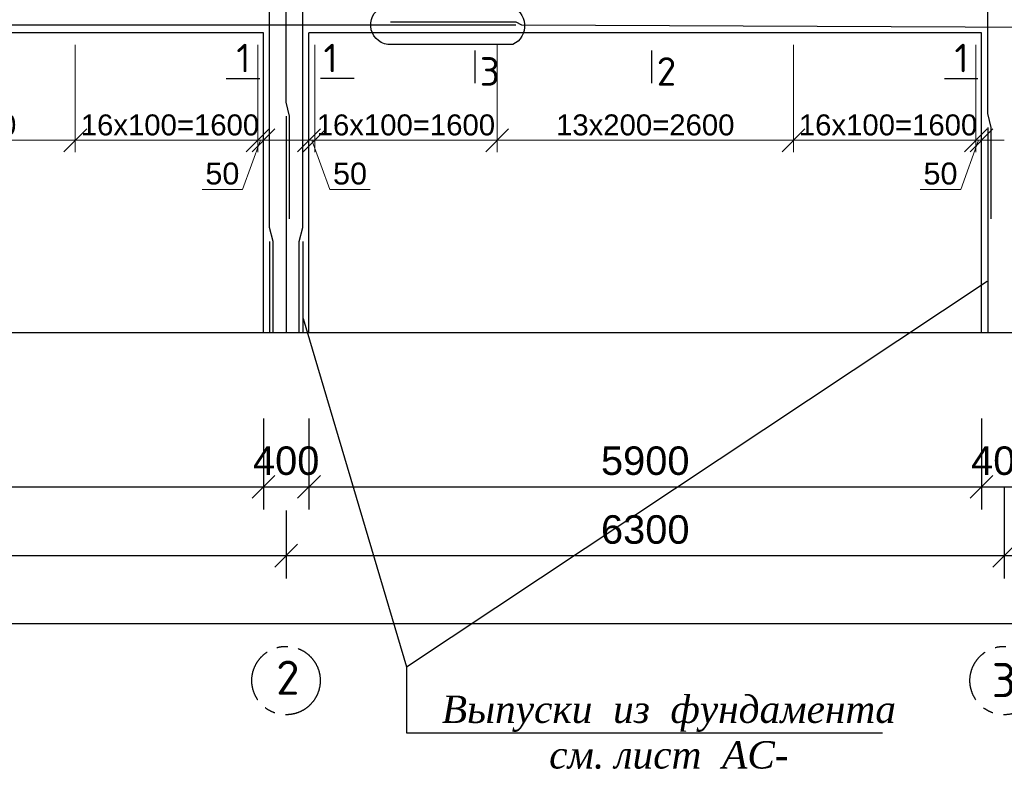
# Model space of a CAD drawing. Header units: millimetres. Extents: x 2063114 to 14983986, y -126020516 to 213791.
# Tile 531 of 656: x 2331619 to 2340257, y -439862 to -433284. Entities that reach past the tile are written whole.
import ezdxf

# ---------------------------------------------------------------- set-up
doc = ezdxf.new("R2010")
doc.units = ezdxf.units.MM
doc.linetypes.add('ACAD_ISO10W100', pattern=[18, 12, -3, 0, -3])
doc.linetypes.add('осевая', pattern=[50.8, 31.75, -6.35, 6.35, -6.35])
doc.layers.get('Defpoints').update_dxf_attribs({"color": 6, "lineweight": 35})
doc.layers.add('пунктир', color=1, linetype='ACAD_ISO10W100')
doc.layers.add('РАЗМЕР АР', color=150, linetype='Continuous', lineweight=20)
doc.styles.add('seviyorum', font='times.ttf')
doc.styles.get("Standard").update_dxf_attribs({"font": 'arial.ttf'})
doc.styles.add('СПДС', font='isocpeur.ttf')
doc.dimstyles.new('1-100', dxfattribs={"dimtxt": 300, "dimasz": 250, "dimexe": 130, "dimexo": 130, "dimgap": 50, "dimtad": 1, "dimdec": 0, "dimtxsty": 'seviyorum', "dimblk": 'OBLIQUE', "dimcen": 250, "dimdle": 125, "dimclrd": 256, "dimclre": 256, "dimclrt": 256, "dimadec": 0, "dimazin": 0, "dimtfac": 1, "dimtdec": 0, "dimtmove": 1, "dimatfit": 3, "dimldrblk": 'OBLIQUE', "dimfxl": 200, "dimlwd": -1, "dimlwe": -1, "dimarcsym": 0})
doc.dimstyles.new('STANDARD$0', dxfattribs={"dimtxt": 250, "dimasz": 200, "dimexe": 200, "dimexo": 300, "dimgap": 100, "dimtad": 1, "dimdec": 0, "dimzin": 1, "dimdsep": 46, "dimtxsty": 'Standard', "dimblk1": 'OBLIQUE', "dimblk2": 'OBLIQUE', "dimsah": 1, "dimcen": 2.5, "dimdle": 200, "dimadec": 0, "dimazin": 0, "dimtfac": 1, "dimtdec": 0, "dimtmove": 0, "dimatfit": 3, "dimldrblk": 'OBLIQUE', "dimfxl": 600, "dimfxlon": 1, "dimtolj": 1, "dimtzin": 1, "dimarcsym": 0})

# ---------------------------------------------------------------- blocks, each defined once
blk = doc.blocks.new('_Oblique')
at = {"color": 0, "linetype": 'ByBlock', "lineweight": -2}
blk.add_line((-0.5, -0.5), (0.5, 0.5), dxfattribs=at)
blk = doc.blocks.new('*D1951')
at = {"layer": 'Defpoints', "color": 0, "lineweight": 30, "ltscale": 150, "transparency": 16777216}
for p in [(2327856.6, -436380.4), (2333756.6, -436380.4), (2333756.6, -437382.9)]:
    blk.add_point(p, dxfattribs=at)
at = {"layer": 'РАЗМЕР АР', "color": 0, "lineweight": -2, "ltscale": 150, "transparency": 16777216}
for p, q in [((2327856.6, -436782.9), (2327856.6, -437582.9)), ((2333756.6, -436782.9), (2333756.6, -437582.9)), ((2327656.6, -437382.9), (2333956.6, -437382.9))]:
    blk.add_line(p, q, dxfattribs=at)
at = {"layer": 'РАЗМЕР АР', "color": 0, "lineweight": -2, "ltscale": 150, "transparency": 16777216, "xscale": 200, "yscale": 200, "zscale": 200, "rotation": 180}
blk.add_blockref('_Oblique', (2327856.6, -437382.9), dxfattribs=at)
at = {"layer": 'РАЗМЕР АР', "color": 0, "lineweight": -2, "ltscale": 150, "transparency": 16777216, "xscale": 200, "yscale": 200, "zscale": 200}
blk.add_blockref('_Oblique', (2333756.6, -437382.9), dxfattribs=at)
at = {"layer": 'РАЗМЕР АР', "color": 0, "ltscale": 150, "transparency": 16777216, "insert": (2330806.6, -437155.2), "char_height": 250, "attachment_point": 5}
blk.add_mtext('\\A1;5900', dxfattribs=at)
blk = doc.blocks.new('*D1952')
at = {"layer": 'Defpoints', "color": 0, "lineweight": 30, "ltscale": 150, "transparency": 16777216}
for p in [(2334156.6, -436380.4), (2340056.6, -436380.4), (2340056.6, -437382.9)]:
    blk.add_point(p, dxfattribs=at)
at = {"layer": 'РАЗМЕР АР', "color": 0, "lineweight": -2, "ltscale": 150, "transparency": 16777216}
for p, q in [((2334156.6, -436782.9), (2334156.6, -437582.9)), ((2340056.6, -436782.9), (2340056.6, -437582.9)), ((2333956.6, -437382.9), (2340256.6, -437382.9))]:
    blk.add_line(p, q, dxfattribs=at)
at = {"layer": 'РАЗМЕР АР', "color": 0, "lineweight": -2, "ltscale": 150, "transparency": 16777216, "xscale": 200, "yscale": 200, "zscale": 200, "rotation": 180}
blk.add_blockref('_Oblique', (2334156.6, -437382.9), dxfattribs=at)
at = {"layer": 'РАЗМЕР АР', "color": 0, "lineweight": -2, "ltscale": 150, "transparency": 16777216, "xscale": 200, "yscale": 200, "zscale": 200}
blk.add_blockref('_Oblique', (2340056.6, -437382.9), dxfattribs=at)
at = {"layer": 'РАЗМЕР АР', "color": 0, "ltscale": 150, "transparency": 16777216, "insert": (2337106.6, -437155.2), "char_height": 250, "attachment_point": 5}
blk.add_mtext('\\A1;5900', dxfattribs=at)
blk = doc.blocks.new('*D1908')
at = {"layer": 'Defpoints', "color": 0, "lineweight": 30, "ltscale": 150, "transparency": 16777216}
for p in [(2340056.6, -436380.4), (2340456.6, -436380.4), (2340456.6, -437382.9)]:
    blk.add_point(p, dxfattribs=at)
at = {"layer": 'РАЗМЕР АР', "color": 0, "lineweight": -2, "ltscale": 150, "transparency": 16777216}
for p, q in [((2340056.6, -436782.9), (2340056.6, -437582.9)), ((2340456.6, -436782.9), (2340456.6, -437582.9)), ((2339856.6, -437382.9), (2340656.6, -437382.9))]:
    blk.add_line(p, q, dxfattribs=at)
at = {"layer": 'РАЗМЕР АР', "color": 0, "lineweight": -2, "ltscale": 150, "transparency": 16777216, "xscale": 200, "yscale": 200, "zscale": 200, "rotation": 180}
blk.add_blockref('_Oblique', (2340056.6, -437382.9), dxfattribs=at)
at = {"layer": 'РАЗМЕР АР', "color": 0, "lineweight": -2, "ltscale": 150, "transparency": 16777216, "xscale": 200, "yscale": 200, "zscale": 200}
blk.add_blockref('_Oblique', (2340456.6, -437382.9), dxfattribs=at)
at = {"layer": 'РАЗМЕР АР', "color": 0, "ltscale": 150, "transparency": 16777216, "insert": (2340256.6, -437155.2), "char_height": 250, "attachment_point": 5}
blk.add_mtext('\\A1;400', dxfattribs=at)
blk = doc.blocks.new('*D2026')
at = {"layer": 'Defpoints', "color": 0, "lineweight": 30, "ltscale": 150, "transparency": 16777216}
for p in [(2340256.6, -436030.7), (2348256.6, -436030.7), (2348256.6, -437986.7)]:
    blk.add_point(p, dxfattribs=at)
at = {"layer": 'РАЗМЕР АР', "color": 0, "lineweight": -2, "ltscale": 150, "transparency": 16777216}
for p, q in [((2340256.6, -437386.7), (2340256.6, -438186.7)), ((2348256.6, -437386.7), (2348256.6, -438186.7)), ((2340056.6, -437986.7), (2348456.6, -437986.7))]:
    blk.add_line(p, q, dxfattribs=at)
at = {"layer": 'РАЗМЕР АР', "color": 0, "lineweight": -2, "ltscale": 150, "transparency": 16777216, "xscale": 200, "yscale": 200, "zscale": 200, "rotation": 180}
blk.add_blockref('_Oblique', (2340256.6, -437986.7), dxfattribs=at)
at = {"layer": 'РАЗМЕР АР', "color": 0, "lineweight": -2, "ltscale": 150, "transparency": 16777216, "xscale": 200, "yscale": 200, "zscale": 200}
blk.add_blockref('_Oblique', (2348256.6, -437986.7), dxfattribs=at)
at = {"layer": 'РАЗМЕР АР', "color": 0, "ltscale": 150, "transparency": 16777216, "insert": (2344256.6, -437759.1), "char_height": 250, "attachment_point": 5}
blk.add_mtext('\\A1;8000', dxfattribs=at)
blk = doc.blocks.new('*D1910')
at = {"layer": 'Defpoints', "color": 0, "lineweight": 30, "ltscale": 150, "transparency": 16777216}
for p in [(2327656.6, -437290.7), (2333956.6, -437290.7), (2333956.6, -437986.7)]:
    blk.add_point(p, dxfattribs=at)
at = {"layer": 'РАЗМЕР АР', "color": 0, "lineweight": -2, "ltscale": 150, "transparency": 16777216}
for p, q in [((2327656.6, -437590.7), (2327656.6, -438186.7)), ((2333956.6, -437590.7), (2333956.6, -438186.7)), ((2327456.6, -437986.7), (2334156.6, -437986.7))]:
    blk.add_line(p, q, dxfattribs=at)
at = {"layer": 'РАЗМЕР АР', "color": 0, "lineweight": -2, "ltscale": 150, "transparency": 16777216, "xscale": 200, "yscale": 200, "zscale": 200, "rotation": 180}
blk.add_blockref('_Oblique', (2327656.6, -437986.7), dxfattribs=at)
at = {"layer": 'РАЗМЕР АР', "color": 0, "lineweight": -2, "ltscale": 150, "transparency": 16777216, "xscale": 200, "yscale": 200, "zscale": 200}
blk.add_blockref('_Oblique', (2333956.6, -437986.7), dxfattribs=at)
at = {"layer": 'РАЗМЕР АР', "color": 0, "ltscale": 150, "transparency": 16777216, "insert": (2330806.6, -437759), "char_height": 250, "attachment_point": 5}
blk.add_mtext('\\A1;6300', dxfattribs=at)
blk = doc.blocks.new('*D1911')
at = {"layer": 'Defpoints', "color": 0, "lineweight": 30, "ltscale": 150, "transparency": 16777216}
for p in [(2333956.6, -437290.7), (2340256.6, -437290.7), (2340256.6, -437986.7)]:
    blk.add_point(p, dxfattribs=at)
at = {"layer": 'РАЗМЕР АР', "color": 0, "lineweight": -2, "ltscale": 150, "transparency": 16777216}
for p, q in [((2333956.6, -437590.7), (2333956.6, -438186.7)), ((2340256.6, -437590.7), (2340256.6, -438186.7)), ((2333756.6, -437986.7), (2340456.6, -437986.7))]:
    blk.add_line(p, q, dxfattribs=at)
at = {"layer": 'РАЗМЕР АР', "color": 0, "lineweight": -2, "ltscale": 150, "transparency": 16777216, "xscale": 200, "yscale": 200, "zscale": 200, "rotation": 180}
blk.add_blockref('_Oblique', (2333956.6, -437986.7), dxfattribs=at)
at = {"layer": 'РАЗМЕР АР', "color": 0, "lineweight": -2, "ltscale": 150, "transparency": 16777216, "xscale": 200, "yscale": 200, "zscale": 200}
blk.add_blockref('_Oblique', (2340256.6, -437986.7), dxfattribs=at)
at = {"layer": 'РАЗМЕР АР', "color": 0, "ltscale": 150, "transparency": 16777216, "insert": (2337106.6, -437759), "char_height": 250, "attachment_point": 5}
blk.add_mtext('\\A1;6300', dxfattribs=at)
blk = doc.blocks.new('*D1913')
at = {"layer": 'Defpoints', "color": 0, "lineweight": 30, "ltscale": 150, "transparency": 16777216}
for p in [(2327656.6, -437382.9), (2355756.6, -437382.9), (2355756.6, -438582.9)]:
    blk.add_point(p, dxfattribs=at)
at = {"layer": 'РАЗМЕР АР', "color": 0, "lineweight": -2, "ltscale": 150, "transparency": 16777216}
for p, q in [((2327656.6, -437982.9), (2327656.6, -438782.9)), ((2355756.6, -437982.9), (2355756.6, -438782.9)), ((2327456.6, -438582.9), (2355956.6, -438582.9))]:
    blk.add_line(p, q, dxfattribs=at)
at = {"layer": 'РАЗМЕР АР', "color": 0, "lineweight": -2, "ltscale": 150, "transparency": 16777216, "xscale": 200, "yscale": 200, "zscale": 200, "rotation": 180}
blk.add_blockref('_Oblique', (2327656.6, -438582.9), dxfattribs=at)
at = {"layer": 'РАЗМЕР АР', "color": 0, "lineweight": -2, "ltscale": 150, "transparency": 16777216, "xscale": 200, "yscale": 200, "zscale": 200}
blk.add_blockref('_Oblique', (2355756.6, -438582.9), dxfattribs=at)
at = {"layer": 'РАЗМЕР АР', "color": 0, "ltscale": 150, "transparency": 16777216, "insert": (2341706.6, -438355.2), "char_height": 250, "attachment_point": 5}
blk.add_mtext('\\A1;28100', dxfattribs=at)
blk = doc.blocks.new('*D1915')
at = {"layer": 'Defpoints', "color": 0, "lineweight": 30, "ltscale": 150, "transparency": 16777216}
for p in [(2333756.6, -436380.4), (2334156.6, -436380.4), (2334156.6, -437382.9)]:
    blk.add_point(p, dxfattribs=at)
at = {"layer": 'РАЗМЕР АР', "color": 0, "lineweight": -2, "ltscale": 150, "transparency": 16777216}
for p, q in [((2333756.6, -436782.9), (2333756.6, -437582.9)), ((2334156.6, -436782.9), (2334156.6, -437582.9)), ((2333556.6, -437382.9), (2334356.6, -437382.9))]:
    blk.add_line(p, q, dxfattribs=at)
at = {"layer": 'РАЗМЕР АР', "color": 0, "lineweight": -2, "ltscale": 150, "transparency": 16777216, "xscale": 200, "yscale": 200, "zscale": 200, "rotation": 180}
blk.add_blockref('_Oblique', (2333756.6, -437382.9), dxfattribs=at)
at = {"layer": 'РАЗМЕР АР', "color": 0, "lineweight": -2, "ltscale": 150, "transparency": 16777216, "xscale": 200, "yscale": 200, "zscale": 200}
blk.add_blockref('_Oblique', (2334156.6, -437382.9), dxfattribs=at)
at = {"layer": 'РАЗМЕР АР', "color": 0, "ltscale": 150, "transparency": 16777216, "insert": (2333956.6, -437155.2), "char_height": 250, "attachment_point": 5}
blk.add_mtext('\\A1;400', dxfattribs=at)
blk = doc.blocks.new('*D1916')
at = {"layer": 'Defpoints', "color": 0, "lineweight": 30, "ltscale": 100, "transparency": 16777216}
for p in [(2329506.6, -433400.7), (2332106.6, -433400.7), (2332106.6, -434342.5)]:
    blk.add_point(p, dxfattribs=at)
at = {"layer": 'РАЗМЕР АР', "ltscale": 100, "transparency": 16777216}
for p, q in [((2329506.6, -433504.7), (2329506.6, -434446.5)), ((2332106.6, -433504.7), (2332106.6, -434446.5)), ((2329406.6, -434342.5), (2332206.6, -434342.5))]:
    blk.add_line(p, q, dxfattribs=at)
at = {"layer": 'РАЗМЕР АР', "ltscale": 100, "transparency": 16777216, "xscale": 200, "yscale": 200, "zscale": 200, "rotation": 180}
blk.add_blockref('_Oblique', (2329506.6, -434342.5), dxfattribs=at)
at = {"layer": 'РАЗМЕР АР', "ltscale": 100, "transparency": 16777216, "xscale": 200, "yscale": 200, "zscale": 200}
blk.add_blockref('_Oblique', (2332106.6, -434342.5), dxfattribs=at)
at = {"layer": 'РАЗМЕР АР', "ltscale": 100, "transparency": 16777216, "insert": (2330806.6, -434208.5), "char_height": 192, "attachment_point": 5}
blk.add_mtext('{\\H0.95833x;13x200=2600}', dxfattribs=at)
blk = doc.blocks.new('*D1918')
at = {"layer": 'Defpoints', "color": 0, "lineweight": 30, "ltscale": 100, "transparency": 16777216}
for p in [(2333706.6, -433400.7), (2333756.6, -433890.9), (2333756.6, -434342.5)]:
    blk.add_point(p, dxfattribs=at)
at = {"layer": 'РАЗМЕР АР', "ltscale": 100, "transparency": 16777216}
for p, q in [((2333706.6, -433504.7), (2333706.6, -434446.5)), ((2333756.6, -433994.9), (2333756.6, -434446.5)), ((2333706.6, -434342.5), (2333506.6, -434342.5)), ((2333731.6, -434342.5), (2333573.9, -434773.3)), ((2333706.6, -434342.5), (2333756.6, -434342.5)), ((2333706.6, -434342.5), (2333756.6, -434342.5)), ((2333756.6, -434342.5), (2333956.6, -434342.5)), ((2333573.9, -434773.3), (2333219.6, -434773.3))]:
    blk.add_line(p, q, dxfattribs=at)
at = {"layer": 'РАЗМЕР АР', "ltscale": 100, "transparency": 16777216, "xscale": 200, "yscale": 200, "zscale": 200}
blk.add_blockref('_Oblique', (2333706.6, -434342.5), dxfattribs=at)
at = {"layer": 'РАЗМЕР АР', "ltscale": 100, "transparency": 16777216, "xscale": 200, "yscale": 200, "zscale": 200, "rotation": 180}
blk.add_blockref('_Oblique', (2333756.6, -434342.5), dxfattribs=at)
at = {"layer": 'РАЗМЕР АР', "ltscale": 100, "transparency": 16777216, "insert": (2333396.7, -434635.2), "char_height": 192, "attachment_point": 5}
blk.add_mtext('50', dxfattribs=at)
blk = doc.blocks.new('*D1919')
at = {"layer": 'Defpoints', "color": 0, "lineweight": 30, "ltscale": 100, "transparency": 16777216}
for p in [(2332106.6, -433400.7), (2333706.6, -433400.7), (2333706.6, -434342.5)]:
    blk.add_point(p, dxfattribs=at)
at = {"layer": 'РАЗМЕР АР', "ltscale": 100, "transparency": 16777216}
for p, q in [((2332106.6, -433504.7), (2332106.6, -434446.5)), ((2333706.6, -433504.7), (2333706.6, -434446.5)), ((2332006.6, -434342.5), (2333806.6, -434342.5))]:
    blk.add_line(p, q, dxfattribs=at)
at = {"layer": 'РАЗМЕР АР', "ltscale": 100, "transparency": 16777216, "xscale": 200, "yscale": 200, "zscale": 200, "rotation": 180}
blk.add_blockref('_Oblique', (2332106.6, -434342.5), dxfattribs=at)
at = {"layer": 'РАЗМЕР АР', "ltscale": 100, "transparency": 16777216, "xscale": 200, "yscale": 200, "zscale": 200}
blk.add_blockref('_Oblique', (2333706.6, -434342.5), dxfattribs=at)
at = {"layer": 'РАЗМЕР АР', "ltscale": 100, "transparency": 16777216, "insert": (2332936.7, -434208.6), "char_height": 192, "attachment_point": 5}
blk.add_mtext('{\\H0.95833x;16x100=1600}', dxfattribs=at)
blk = doc.blocks.new('*D1926')
at = {"layer": 'Defpoints', "color": 0, "lineweight": 30, "ltscale": 100, "transparency": 16777216}
for p in [(2335806.6, -433400.7), (2338406.6, -433400.7), (2338406.6, -434342.5)]:
    blk.add_point(p, dxfattribs=at)
at = {"layer": 'РАЗМЕР АР', "ltscale": 100, "transparency": 16777216}
for p, q in [((2335806.6, -433504.7), (2335806.6, -434446.5)), ((2338406.6, -433504.7), (2338406.6, -434446.5)), ((2335706.6, -434342.5), (2338506.6, -434342.5))]:
    blk.add_line(p, q, dxfattribs=at)
at = {"layer": 'РАЗМЕР АР', "ltscale": 100, "transparency": 16777216, "xscale": 200, "yscale": 200, "zscale": 200, "rotation": 180}
blk.add_blockref('_Oblique', (2335806.6, -434342.5), dxfattribs=at)
at = {"layer": 'РАЗМЕР АР', "ltscale": 100, "transparency": 16777216, "xscale": 200, "yscale": 200, "zscale": 200}
blk.add_blockref('_Oblique', (2338406.6, -434342.5), dxfattribs=at)
at = {"layer": 'РАЗМЕР АР', "ltscale": 100, "transparency": 16777216, "insert": (2337106.6, -434208.5), "char_height": 192, "attachment_point": 5}
blk.add_mtext('{\\H0.95833x;13x200=2600}', dxfattribs=at)
blk = doc.blocks.new('*D1927')
at = {"layer": 'Defpoints', "color": 0, "lineweight": 30, "ltscale": 100, "transparency": 16777216}
for p in [(2334206.6, -433400.7), (2335806.6, -433400.7), (2334206.6, -434342.5)]:
    blk.add_point(p, dxfattribs=at)
at = {"layer": 'РАЗМЕР АР', "ltscale": 100, "transparency": 16777216}
for p, q in [((2334206.6, -433504.7), (2334206.6, -434446.5)), ((2335806.6, -433504.7), (2335806.6, -434446.5)), ((2335906.6, -434342.5), (2334106.6, -434342.5))]:
    blk.add_line(p, q, dxfattribs=at)
at = {"layer": 'РАЗМЕР АР', "ltscale": 100, "transparency": 16777216, "xscale": 200, "yscale": 200, "zscale": 200, "rotation": 180}
blk.add_blockref('_Oblique', (2334206.6, -434342.5), dxfattribs=at)
at = {"layer": 'РАЗМЕР АР', "ltscale": 100, "transparency": 16777216, "xscale": 200, "yscale": 200, "zscale": 200}
blk.add_blockref('_Oblique', (2335806.6, -434342.5), dxfattribs=at)
at = {"layer": 'РАЗМЕР АР', "ltscale": 100, "transparency": 16777216, "insert": (2335006.6, -434208.6), "char_height": 192, "attachment_point": 5}
blk.add_mtext('{\\H0.95833x;16x100=1600}', dxfattribs=at)
blk = doc.blocks.new('*D1928')
at = {"layer": 'Defpoints', "color": 0, "lineweight": 30, "ltscale": 100, "transparency": 16777216}
for p in [(2340006.6, -433400.7), (2340056.6, -433890.9), (2340056.6, -434342.5)]:
    blk.add_point(p, dxfattribs=at)
at = {"layer": 'РАЗМЕР АР', "ltscale": 100, "transparency": 16777216}
for p, q in [((2340006.6, -433504.7), (2340006.6, -434446.5)), ((2340056.6, -433994.9), (2340056.6, -434446.5)), ((2340006.6, -434342.5), (2339806.6, -434342.5)), ((2340031.6, -434342.5), (2339873.9, -434773.3)), ((2340006.6, -434342.5), (2340056.6, -434342.5)), ((2340006.6, -434342.5), (2340056.6, -434342.5)), ((2340056.6, -434342.5), (2340256.6, -434342.5)), ((2339873.9, -434773.3), (2339519.6, -434773.3))]:
    blk.add_line(p, q, dxfattribs=at)
at = {"layer": 'РАЗМЕР АР', "ltscale": 100, "transparency": 16777216, "xscale": 200, "yscale": 200, "zscale": 200}
blk.add_blockref('_Oblique', (2340006.6, -434342.5), dxfattribs=at)
at = {"layer": 'РАЗМЕР АР', "ltscale": 100, "transparency": 16777216, "xscale": 200, "yscale": 200, "zscale": 200, "rotation": 180}
blk.add_blockref('_Oblique', (2340056.6, -434342.5), dxfattribs=at)
at = {"layer": 'РАЗМЕР АР', "ltscale": 100, "transparency": 16777216, "insert": (2339696.7, -434635.2), "char_height": 192, "attachment_point": 5}
blk.add_mtext('50', dxfattribs=at)
blk = doc.blocks.new('*D1929')
at = {"layer": 'Defpoints', "color": 0, "lineweight": 30, "ltscale": 100, "transparency": 16777216}
for p in [(2338406.6, -433400.7), (2340006.6, -433400.7), (2340006.6, -434342.5)]:
    blk.add_point(p, dxfattribs=at)
at = {"layer": 'РАЗМЕР АР', "ltscale": 100, "transparency": 16777216}
for p, q in [((2338406.6, -433504.7), (2338406.6, -434446.5)), ((2340006.6, -433504.7), (2340006.6, -434446.5)), ((2338306.6, -434342.5), (2340106.6, -434342.5))]:
    blk.add_line(p, q, dxfattribs=at)
at = {"layer": 'РАЗМЕР АР', "ltscale": 100, "transparency": 16777216, "xscale": 200, "yscale": 200, "zscale": 200, "rotation": 180}
blk.add_blockref('_Oblique', (2338406.6, -434342.5), dxfattribs=at)
at = {"layer": 'РАЗМЕР АР', "ltscale": 100, "transparency": 16777216, "xscale": 200, "yscale": 200, "zscale": 200}
blk.add_blockref('_Oblique', (2340006.6, -434342.5), dxfattribs=at)
at = {"layer": 'РАЗМЕР АР', "ltscale": 100, "transparency": 16777216, "insert": (2339236.7, -434208.6), "char_height": 192, "attachment_point": 5}
blk.add_mtext('{\\H0.95833x;16x100=1600}', dxfattribs=at)
blk = doc.blocks.new('*D1930')
at = {"layer": 'Defpoints', "color": 0, "lineweight": 30, "ltscale": 100, "transparency": 16777216}
for p in [(2334206.6, -433400.7), (2334156.6, -433890.9), (2334156.6, -434342.5)]:
    blk.add_point(p, dxfattribs=at)
at = {"layer": 'РАЗМЕР АР', "ltscale": 100, "transparency": 16777216}
for p, q in [((2334206.6, -433504.7), (2334206.6, -434446.5)), ((2334156.6, -433994.9), (2334156.6, -434446.5)), ((2334156.6, -434342.5), (2333956.6, -434342.5)), ((2334206.6, -434342.5), (2334156.6, -434342.5)), ((2334206.6, -434342.5), (2334156.6, -434342.5)), ((2334181.6, -434342.5), (2334339.2, -434773.3)), ((2334206.6, -434342.5), (2334406.6, -434342.5)), ((2334339.2, -434773.3), (2334693.6, -434773.3))]:
    blk.add_line(p, q, dxfattribs=at)
at = {"layer": 'РАЗМЕР АР', "ltscale": 100, "transparency": 16777216, "xscale": 200, "yscale": 200, "zscale": 200}
blk.add_blockref('_Oblique', (2334156.6, -434342.5), dxfattribs=at)
at = {"layer": 'РАЗМЕР АР', "ltscale": 100, "transparency": 16777216, "xscale": 200, "yscale": 200, "zscale": 200, "rotation": 180}
blk.add_blockref('_Oblique', (2334206.6, -434342.5), dxfattribs=at)
at = {"layer": 'РАЗМЕР АР', "ltscale": 100, "transparency": 16777216, "insert": (2334516.4, -434635.2), "char_height": 192, "attachment_point": 5}
blk.add_mtext('50', dxfattribs=at)

msp = doc.modelspace()

# ---------------------------------------------------------------- linework, layer by layer
at = {"lineweight": 30, "ltscale": 100}
for p, q in [((2333756.57029, -433400.70165), (2327856.57029, -433400.70165)), ((2333756.57029, -436030.70165), (2333756.57029, -433400.70165)), ((2334156.57029, -436030.70165), (2334156.57029, -433400.70165)), ((2340056.57029, -433400.70165), (2334156.57029, -433400.70165)), ((2340056.57029, -436030.70165), (2340056.57029, -433400.70165)), ((2335612.60735, -433554.98341), (2335612.60735, -433841.93214)), ((2337160.44815, -433554.98341), (2337160.44815, -433841.93214)), ((2333431.20488, -433801.03946), (2333724.82671, -433801.03946)), ((2334551.6295, -433801.03946), (2334258.00766, -433801.03946)), ((2339731.20488, -433801.03946), (2340024.82671, -433801.03946)), ((2357446.57029, -436030.70165), (2327248.954, -436030.70165))]:
    msp.add_line(p, q, dxfattribs=at)
at = {"color": 5, "lineweight": 30}
for p, q in [((2333956.57029, -434130.70165), (2333956.57029, -436030.70165)), ((2340111.57029, -434230.70165), (2340111.57029, -436030.70165)), ((2333811.57029, -435230.70165), (2333811.57029, -436030.70165)), ((2334101.57029, -435230.70165), (2334101.57029, -436030.70165))]:
    msp.add_line(p, q, dxfattribs=at)
at = {"ltscale": 100}
msp.add_line((2335010.84635, -438962.74667), (2340106.57029, -435579.16734), dxfattribs=at)
at = {"color": 7}
for p, q in [((2334106.57029, -435906.84699), (2335010.84635, -438962.74667)), ((2335010.84635, -439541.46827), (2339187.92327, -439541.46827))]:
    msp.add_line(p, q, dxfattribs=at)
at = {"color": 96, "lineweight": 30, "ltscale": 100}
for points in [[(2333986.57029, -435030.70165), (2333986.57029, -434130.70165), (2333956.57029, -434007.78168), (2333956.57029, -430830.70165)], [(2340141.57029, -435030.70165), (2340141.57029, -434230.70165), (2340111.57029, -434107.78168), (2340111.57029, -430930.70165)], [(2333841.57029, -436030.70165), (2333841.57029, -435230.70165), (2333811.57029, -435107.78168), (2333811.57029, -431980.70165)], [(2334071.57029, -436030.70165), (2334071.57029, -435230.70165), (2334101.57029, -435107.78168), (2334101.57029, -431980.70165)]]:
    msp.add_lwpolyline(points, dxfattribs=at)
at = {"lineweight": 30}
msp.add_lwpolyline([(2335945.19269, -433502.17188), (2334847.27584, -433502.17188, -0.8061503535), (2334823.599, -433162.93883), (2335921.51585, -433162.93883, -0.6771535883)], format="xyb", close=True, dxfattribs=at)
at = {"color": 24, "lineweight": 30}
for points in [[(2327496.57029, -433330.34006), (2335970.94772, -433330.34006)], [(2334870.94772, -433302.93635), (2335970.94772, -433302.93635), (2336022.22259, -433330.34006), (2342506.57029, -433357.74377)]]:
    msp.add_lwpolyline(points, dxfattribs=at)
at = {"ltscale": 100}
msp.add_lwpolyline([(2335010.84635, -438962.74667), (2335010.84635, -439541.46827)], dxfattribs=at)
at = {"layer": 'пунктир', "linetype": 'осевая', "ltscale": 15}
for centre in [(2333954.96688, -439082.85189), (2340254.96688, -439082.85189)]:
    msp.add_circle(centre, 300, dxfattribs=at)

# ---------------------------------------------------------------- texts
at = {"char_height": 250, "width": 114.3068182}
for s, insert, attachment_point in [('{\\fISOCPEUR|b0|i0|c204|p34;1}', (2333518.86702, -433495.44268), 1), ('{\\fISOCPEUR|b0|i0|c204|p34;1}', (2334409.26597, -433495.44268), 3), ('{\\fISOCPEUR|b0|i0|c204|p34;1}', (2339818.86702, -433495.44268), 1), ('{\\fISOCPEUR|b0|i0|c0|p34;3}', (2335830.21967, -433613.23627), 3), ('{\\fISOCPEUR|b0|i0|c0|p34;2}', (2337378.06047, -433613.23627), 3)]:
    msp.add_mtext(s, dxfattribs=dict(at, insert=insert, attachment_point=attachment_point))
at = {"color": 7, "linetype": 'ByBlock', "lineweight": 25, "insert": (2337314.03513, -439537.23291), "char_height": 240, "attachment_point": 5}
msp.add_mtext('{\\fTimes New Roman|b0|i1|c204|p18;Выпуски  из  фундамента\\Pсм. лист  АС-}', dxfattribs=at)
at = {"layer": 'пунктир', "char_height": 300, "width": 255.0496237, "attachment_point": 2, "style": 'СПДС'}
for s, insert in [('2', (2333970.8707, -438907.34797)), ('3', (2340252.88994, -438928.83774))]:
    msp.add_mtext(s, dxfattribs=dict(at, insert=insert))

# ---------------------------------------------------------------- dimensions: what is measured, and where the dimension line sits
at = {"layer": 'РАЗМЕР АР', "ltscale": 100}
for base, p1, p2, picture, middle in [((2332106.57029, -434342.50503), (2329506.57029, -433400.70165), (2332106.57029, -433400.70165), '*D1916', (2330806.57029, -434208.49717)), ((2338406.57029, -434342.50503), (2335806.57029, -433400.70165), (2338406.57029, -433400.70165), '*D1926', (2337106.57029, -434208.49717))]:
    dim = msp.add_linear_dim(base=base, p1=p1, p2=p2, text='{\\H0.95833x;13x200=<>}', dimstyle='1-100', override={"dimscale": 0.8, "dimtxt": 240, "dimtxsty": 'Standard'}, dxfattribs=at)
    dim.commit()
    dim.dimension.update_dxf_attribs({"geometry": picture, "text_midpoint": middle})
for base, p1, p2, picture, middle in [((2333706.57029, -434342.50503), (2332106.57029, -433400.70165), (2333706.57029, -433400.70165), '*D1919', (2332936.67472, -434342.50503)), ((2340006.57029, -434342.50503), (2338406.57029, -433400.70165), (2340006.57029, -433400.70165), '*D1929', (2339236.67472, -434342.50503))]:
    dim = msp.add_linear_dim(base=base, p1=p1, p2=p2, angle=180, text='{\\H0.95833x;16x100=<>}', dimstyle='1-100', override={"dimscale": 0.8, "dimtxt": 240, "dimtxsty": 'Standard'}, dxfattribs=at)
    dim.commit()
    dim.dimension.update_dxf_attribs({"geometry": picture, "text_midpoint": middle, "dimtype": 160})
for base, p1, p2, picture, middle in [((2333756.57029, -434342.50503), (2333706.57029, -433400.70165), (2333756.57029, -433890.87682), '*D1918', (2333533.93431, -434773.25393)), ((2340056.57029, -434342.50503), (2340006.57029, -433400.70165), (2340056.57029, -433890.87682), '*D1928', (2339833.93431, -434773.25393))]:
    dim = msp.add_linear_dim(base=base, p1=p1, p2=p2, angle=180, dimstyle='1-100', override={"dimscale": 0.8, "dimtxt": 240, "dimtxsty": 'Standard'}, dxfattribs=at)
    dim.commit()
    dim.dimension.update_dxf_attribs({"geometry": picture, "text_midpoint": middle, "dimtype": 160})
dim = msp.add_linear_dim(base=(2334156.57029, -434342.50503), p1=(2334206.57029, -433400.70165), p2=(2334156.57029, -433890.87682), dimstyle='1-100', override={"dimscale": 0.8, "dimtxt": 240, "dimtxsty": 'Standard'}, dxfattribs=at)
dim.commit()
dim.dimension.update_dxf_attribs({"geometry": '*D1930', "text_midpoint": (2334379.20628, -434773.25393), "dimtype": 160})
dim = msp.add_linear_dim(base=(2334206.57029, -434342.50503), p1=(2335806.57029, -433400.70165), p2=(2334206.57029, -433400.70165), text='{\\H0.95833x;16x100=<>}', dimstyle='1-100', override={"dimscale": 0.8, "dimtxt": 240, "dimtxsty": 'Standard'}, dxfattribs=at)
dim.commit()
dim.dimension.update_dxf_attribs({"geometry": '*D1927', "text_midpoint": (2335006.57029, -434342.50503), "dimtype": 160})
at = {"layer": 'РАЗМЕР АР', "ltscale": 150}
for base, p1, p2, picture, middle in [((2348256.57029, -437986.74402), (2340256.57029, -436030.70165), (2348256.57029, -436030.70165), '*D2026', (2344256.57029, -437759.10078)), ((2333756.57029, -437382.85618), (2327856.57029, -436380.4138), (2333756.57029, -436380.4138), '*D1951', (2330806.57029, -437155.21293)), ((2340056.57029, -437382.85618), (2334156.57029, -436380.4138), (2340056.57029, -436380.4138), '*D1952', (2337106.57029, -437155.21293)), ((2333956.57029, -437986.74402), (2327656.57029, -437290.69842), (2333956.57029, -437290.69842), '*D1910', (2330806.57029, -437759.01551)), ((2340256.57029, -437986.74402), (2333956.57029, -437290.69842), (2340256.57029, -437290.69842), '*D1911', (2337106.57029, -437759.01551)), ((2355756.57029, -438582.85618), (2327656.57029, -437382.85618), (2355756.57029, -437382.85618), '*D1913', (2341706.57029, -438355.21293))]:
    dim = msp.add_linear_dim(base=base, p1=p1, p2=p2, dimstyle='STANDARD$0', dxfattribs=at)
    dim.commit()
    dim.dimension.update_dxf_attribs({"geometry": picture, "text_midpoint": middle})
for base, p1, p2, picture, middle in [((2334156.57029, -437382.85618), (2333756.57029, -436380.4138), (2334156.57029, -436380.4138), '*D1915', (2333956.57029, -437382.85618)), ((2340456.57029, -437382.85618), (2340056.57029, -436380.4138), (2340456.57029, -436380.4138), '*D1908', (2340256.57029, -437382.85618))]:
    dim = msp.add_linear_dim(base=base, p1=p1, p2=p2, dimstyle='STANDARD$0', dxfattribs=at)
    dim.commit()
    dim.dimension.update_dxf_attribs({"geometry": picture, "text_midpoint": middle, "dimtype": 160})

doc.saveas('drawing.dxf')
